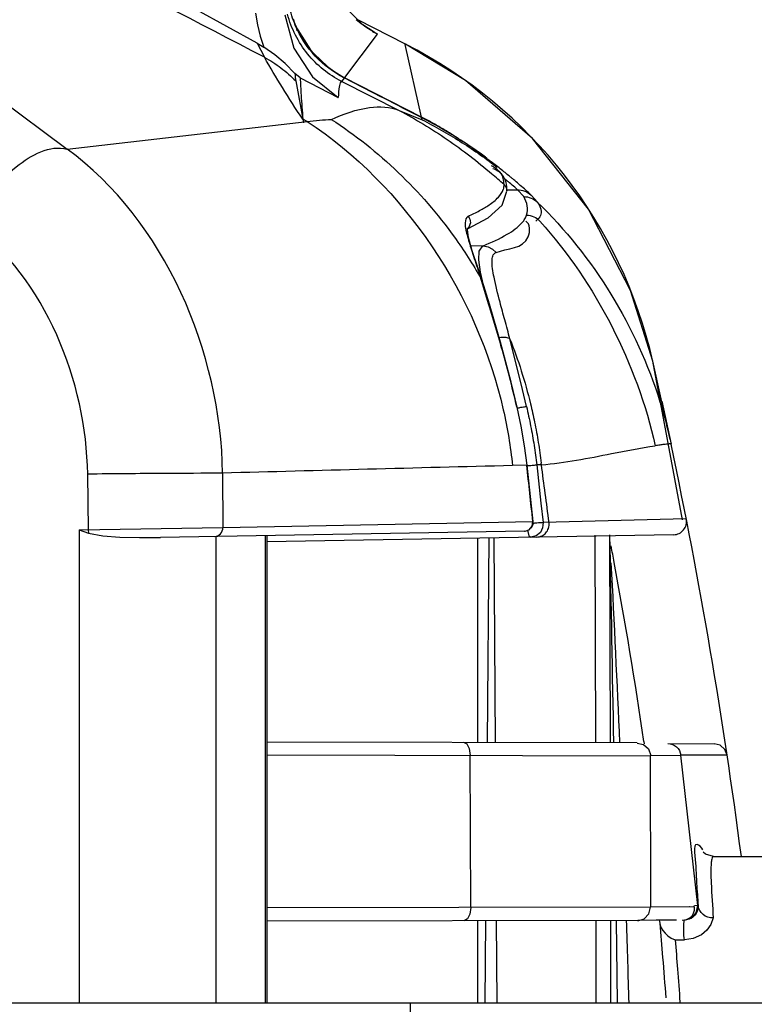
# Paper-space layout 'Sheet' of a CAD drawing. Header units: inches. Extents: x 0.2 to 10.8, y 0.2 to 8.3.
# Tile 458 of 545: x 9.86 to 9.96, y 4.572 to 4.707. Entities that reach past the tile are written whole.
import ezdxf

# ---------------------------------------------------------------- set-up
doc = ezdxf.new("R2010")
doc.units = ezdxf.units.IN
doc.header["$MEASUREMENT"] = 0
doc.layers.get('0').update_dxf_attribs({"lineweight": 5})

psp = doc.layouts.new('Sheet')

# ---------------------------------------------------------------- linework, layer by layer
at = {"color": 0, "linetype": 'ByBlock', "lineweight": -3}
for p, q in [((9.89250749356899, 4.703315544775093), (9.884185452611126, 4.707902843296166)), ((9.912743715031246, 4.703201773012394), (9.906238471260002, 4.706502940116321)), ((9.908497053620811, 4.704813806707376), (9.906918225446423, 4.705820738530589)), ((9.89803415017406, 4.705129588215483), (9.899782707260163, 4.702413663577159)), ((9.904451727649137, 4.698630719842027), (9.908943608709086, 4.704577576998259)), ((9.90821063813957, 4.704972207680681), (9.90844290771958, 4.704848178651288)), ((9.90844290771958, 4.704848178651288), (9.90864491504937, 4.704739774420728)), ((9.90894366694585, 4.704577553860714), (9.908514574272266, 4.704804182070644)), ((9.90864491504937, 4.704739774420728), (9.908822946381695, 4.704643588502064)), ((9.908823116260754, 4.704643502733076), (9.908943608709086, 4.704577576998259)), ((9.89250749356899, 4.703315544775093), (9.893404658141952, 4.702776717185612)), ((9.892507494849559, 4.703315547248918), (9.893485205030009, 4.701401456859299)), ((9.9149381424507, 4.693235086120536), (9.912739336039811, 4.703167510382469)), ((9.899782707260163, 4.702413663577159), (9.900262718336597, 4.70189226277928)), ((9.900262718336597, 4.70189226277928), (9.902095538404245, 4.700121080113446)), ((9.902095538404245, 4.700121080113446), (9.90298686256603, 4.699521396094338)), ((9.898378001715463, 4.698612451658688), (9.897657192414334, 4.699185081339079)), ((9.90298686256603, 4.699521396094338), (9.904433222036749, 4.698606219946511)), ((9.854706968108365, 4.697624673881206), (9.866509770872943, 4.688830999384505)), ((9.897761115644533, 4.698184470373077), (9.898809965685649, 4.692457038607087)), ((9.898378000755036, 4.698612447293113), (9.903571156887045, 4.695899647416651)), ((9.904044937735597, 4.698092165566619), (9.904404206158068, 4.698567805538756)), ((9.904044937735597, 4.698092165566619), (9.911911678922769, 4.694136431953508)), ((9.904374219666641, 4.698587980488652), (9.904433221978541, 4.698606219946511)), ((9.9149381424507, 4.693235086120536), (9.904433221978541, 4.698606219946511)), ((9.911911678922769, 4.694136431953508), (9.915018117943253, 4.692872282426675)), ((9.866509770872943, 4.688830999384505), (9.89933329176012, 4.692632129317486)), ((9.89933329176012, 4.692632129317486), (9.898725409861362, 4.692937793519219)), ((9.915018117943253, 4.692872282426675), (9.914954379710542, 4.69316142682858)), ((9.937776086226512, 4.680657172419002), (9.93013858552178, 4.690315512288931)), ((9.924383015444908, 4.687144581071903), (9.92403108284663, 4.687443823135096)), ((9.925080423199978, 4.686532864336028), (9.925264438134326, 4.68635725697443)), ((9.9266266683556, 4.683290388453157), (9.928060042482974, 4.683290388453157)), ((9.928935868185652, 4.682367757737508), (9.928061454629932, 4.683290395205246)), ((9.9299166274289, 4.682565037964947), (9.930783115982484, 4.681626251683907)), ((9.943530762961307, 4.669539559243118), (9.937776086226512, 4.680657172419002)), ((9.92168966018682, 4.675685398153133), (9.923380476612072, 4.675639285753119)), ((9.922998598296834, 4.672052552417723), (9.922769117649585, 4.673705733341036)), ((9.923367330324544, 4.670448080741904), (9.922998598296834, 4.672052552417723)), ((9.923147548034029, 4.670916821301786), (9.923069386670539, 4.671170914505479)), ((9.923069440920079, 4.671170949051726), (9.923219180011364, 4.670924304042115)), ((9.923709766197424, 4.669087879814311), (9.923147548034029, 4.670916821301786)), ((9.946554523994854, 4.659880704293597), (9.943530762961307, 4.669539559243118)), ((9.92855934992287, 4.656775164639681), (9.927030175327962, 4.662916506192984)), ((9.950625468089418, 4.638224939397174), (9.946554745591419, 4.659879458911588)), ((9.948916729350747, 4.649162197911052), (9.946559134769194, 4.659860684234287)), ((9.929295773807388, 4.653683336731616), (9.92855934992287, 4.656775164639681)), ((9.947781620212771, 4.654415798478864), (9.94905375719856, 4.648528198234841)), ((9.92797857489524, 4.653625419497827), (9.928032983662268, 4.653607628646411)), ((9.929341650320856, 4.645670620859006), (9.927384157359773, 4.645620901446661)), ((9.930213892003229, 4.637992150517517), (9.929395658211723, 4.645661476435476)), ((9.930689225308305, 4.645704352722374), (9.93127570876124, 4.640470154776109)), ((9.931326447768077, 4.645720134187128), (9.930690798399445, 4.645704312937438)), ((9.869325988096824, 4.644450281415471), (9.869385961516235, 4.636839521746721)), ((9.887760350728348, 4.644594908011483), (9.887803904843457, 4.637139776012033)), ((9.93127570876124, 4.640470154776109), (9.93156087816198, 4.637839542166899)), ((9.951136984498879, 4.638322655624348), (9.931560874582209, 4.637839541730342)), ((9.868178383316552, 4.636818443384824), (9.868178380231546, 4.572211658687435)), ((9.868178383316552, 4.636818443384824), (9.887806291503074, 4.637139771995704)), ((9.868178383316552, 4.636818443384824), (9.869446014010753, 4.636376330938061)), ((9.869386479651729, 4.636839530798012), (9.869441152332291, 4.636395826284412)), ((9.887806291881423, 4.637139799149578), (9.93015733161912, 4.638000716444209)), ((9.929423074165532, 4.636774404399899), (9.929639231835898, 4.636033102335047)), ((9.930213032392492, 4.637992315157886), (9.930157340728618, 4.638000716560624)), ((9.931560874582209, 4.637839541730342), (9.931499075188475, 4.637106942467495)), ((9.929042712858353, 4.636669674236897), (9.879280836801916, 4.635801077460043)), ((9.886855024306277, 4.63593328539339), (9.886855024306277, 4.572211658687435)), ((9.893608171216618, 4.572211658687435), (9.893608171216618, 4.636051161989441)), ((9.893812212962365, 4.636054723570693), (9.893812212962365, 4.572211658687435)), ((9.949402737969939, 4.636174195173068), (9.89382706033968, 4.635204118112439)), ((9.92261664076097, 4.635706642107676), (9.92261664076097, 4.607824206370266)), ((9.924160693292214, 4.635733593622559), (9.923916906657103, 4.607798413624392)), ((9.92506658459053, 4.607788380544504), (9.924888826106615, 4.635746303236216)), ((9.929042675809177, 4.63666967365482), (9.929105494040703, 4.636672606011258)), ((9.929639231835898, 4.636033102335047), (9.929906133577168, 4.635833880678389)), ((9.930628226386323, 4.636019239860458), (9.929906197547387, 4.635833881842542)), ((9.938757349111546, 4.607788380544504), (9.938688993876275, 4.636116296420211)), ((9.940757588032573, 4.60778802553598), (9.940689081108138, 4.636161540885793)), ((9.893812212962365, 4.607877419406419), (9.944431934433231, 4.607779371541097)), ((9.945353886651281, 4.607922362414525), (9.945401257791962, 4.607616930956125)), ((9.945355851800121, 4.607922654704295), (9.945401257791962, 4.607616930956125)), ((9.948599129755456, 4.607634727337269), (9.954934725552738, 4.607600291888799)), ((9.893812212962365, 4.60607911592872), (9.946228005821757, 4.605986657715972)), ((9.921683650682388, 4.585229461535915), (9.92160761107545, 4.606027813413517)), ((9.946302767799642, 4.585278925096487), (9.946228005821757, 4.605986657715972)), ((9.946292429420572, 4.605988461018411), (9.950318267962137, 4.606052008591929)), ((9.951244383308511, 4.606062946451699), (9.950382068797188, 4.606057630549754)), ((9.952691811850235, 4.585507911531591), (9.950382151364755, 4.60605764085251)), ((9.956720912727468, 4.606068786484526), (9.951244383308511, 4.606062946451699)), ((9.954850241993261, 4.592211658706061), (9.985416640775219, 4.592211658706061)), ((9.946302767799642, 4.585278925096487), (9.893812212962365, 4.585179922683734)), ((9.951554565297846, 4.585357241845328), (9.946260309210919, 4.58527781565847)), ((9.952250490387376, 4.585272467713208), (9.95151391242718, 4.585357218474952)), ((9.951829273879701, 4.583787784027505), (9.952502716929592, 4.584504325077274)), ((9.95225049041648, 4.585272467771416), (9.952226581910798, 4.585491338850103)), ((9.952241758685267, 4.584858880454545), (9.952250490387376, 4.585272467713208)), ((9.952695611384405, 4.585508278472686), (9.95224246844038, 4.585491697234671)), ((9.952502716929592, 4.584504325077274), (9.952695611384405, 4.585508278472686)), ((9.952751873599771, 4.585509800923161), (9.952754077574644, 4.585360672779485)), ((9.944506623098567, 4.583473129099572), (9.893812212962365, 4.583381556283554)), ((9.92261664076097, 4.583432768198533), (9.92261664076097, 4.572211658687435)), ((9.923704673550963, 4.583478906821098), (9.923606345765, 4.572211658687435)), ((9.925275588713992, 4.572211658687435), (9.92520454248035, 4.583465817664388)), ((9.938817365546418, 4.572211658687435), (9.938802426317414, 4.583465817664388)), ((9.940817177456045, 4.572211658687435), (9.94080265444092, 4.583465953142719)), ((9.941723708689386, 4.57221163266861), (9.941587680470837, 4.583472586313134)), ((9.949796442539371, 4.583517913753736), (9.944506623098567, 4.583473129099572)), ((9.94979643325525, 4.583523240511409), (9.947004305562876, 4.583518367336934)), ((9.947450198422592, 4.583522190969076), (9.94747473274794, 4.583331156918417)), ((9.94747473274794, 4.583331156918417), (9.947499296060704, 4.58310516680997)), ((9.950577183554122, 4.583527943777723), (9.95114952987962, 4.583593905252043)), ((9.950835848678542, 4.583335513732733), (9.950859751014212, 4.583453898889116)), ((9.950864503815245, 4.58346969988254), (9.95089002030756, 4.583520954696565)), ((9.950903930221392, 4.583531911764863), (9.951829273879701, 4.583787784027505)), ((9.952006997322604, 4.583897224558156), (9.95153644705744, 4.583649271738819)), ((9.947926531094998, 4.582110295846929), (9.948231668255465, 4.581740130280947)), ((9.9539281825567, 4.582143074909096), (9.953232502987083, 4.58152744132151)), ((9.949618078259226, 4.58080696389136), (9.950907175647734, 4.580809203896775)), ((9.197416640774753, 4.572211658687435), (10.02941664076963, 4.572211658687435)), ((9.913416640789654, 4.572211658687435), (9.913416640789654, 4.564211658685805))]:
    psp.add_line(p, q, dxfattribs=at)
for points in [[(9.906918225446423, 4.705820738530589), (9.903774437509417, 4.708975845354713), (9.90170366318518, 4.713068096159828), (9.901123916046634, 4.715764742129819)], [(9.892277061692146, 4.70743669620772), (9.892522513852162, 4.705852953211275), (9.892899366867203, 4.704296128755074), (9.893404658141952, 4.702776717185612)], [(9.896251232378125, 4.707199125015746), (9.89750332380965, 4.702634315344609), (9.90004593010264, 4.698747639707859), (9.903571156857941, 4.695899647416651)], [(9.89765718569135, 4.699185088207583), (9.896336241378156, 4.700531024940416), (9.894905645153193, 4.701730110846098), (9.893405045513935, 4.702776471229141)], [(9.93013858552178, 4.690315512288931), (9.920949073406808, 4.698234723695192), (9.912743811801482, 4.703201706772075)], [(9.921243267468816, 4.677966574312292), (9.92405421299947, 4.679457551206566), (9.925969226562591, 4.681199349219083), (9.926623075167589, 4.68312738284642)], [(9.923219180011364, 4.670924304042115), (9.922675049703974, 4.672554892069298), (9.921891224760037, 4.674962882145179), (9.921387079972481, 4.6767700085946), (9.921214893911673, 4.677879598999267), (9.921217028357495, 4.678016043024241)], [(9.922769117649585, 4.673705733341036), (9.922834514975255, 4.674924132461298), (9.923344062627, 4.675626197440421)], [(9.923380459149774, 4.67563927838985), (9.924049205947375, 4.675523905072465), (9.924662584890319, 4.675197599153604), (9.925132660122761, 4.674711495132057)], [(9.928033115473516, 4.653607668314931), (9.927205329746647, 4.657034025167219), (9.92575608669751, 4.662490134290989), (9.924233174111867, 4.66766095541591), (9.923223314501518, 4.670911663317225)], [(9.929395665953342, 4.645661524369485), (9.929045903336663, 4.648330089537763), (9.928591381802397, 4.650980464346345), (9.928032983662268, 4.653607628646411)], [(9.929105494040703, 4.636672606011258), (9.929641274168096, 4.636860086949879), (9.93005523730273, 4.637355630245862), (9.930156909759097, 4.638000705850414)], [(9.929109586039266, 4.63667281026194), (9.929632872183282, 4.636842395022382), (9.930006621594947, 4.637197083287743), (9.930194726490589, 4.637633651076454), (9.930213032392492, 4.637992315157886)], [(9.931499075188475, 4.637106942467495), (9.931189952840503, 4.636492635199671), (9.930628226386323, 4.636019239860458)], [(9.869446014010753, 4.636376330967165), (9.871384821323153, 4.636021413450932), (9.873736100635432, 4.635851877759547), (9.876417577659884, 4.635784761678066), (9.879280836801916, 4.635801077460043)], [(9.920689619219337, 4.607827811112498), (9.921139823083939, 4.60759733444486), (9.921478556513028, 4.606951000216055), (9.921607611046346, 4.606027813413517)], [(9.944434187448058, 4.607714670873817), (9.945298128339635, 4.607527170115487), (9.945990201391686, 4.606918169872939), (9.946292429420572, 4.605988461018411)], [(9.956720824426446, 4.606068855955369), (9.956401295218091, 4.606850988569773), (9.95576071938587, 4.607400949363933), (9.954934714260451, 4.607600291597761)], [(9.954852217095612, 4.592213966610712), (9.953773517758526, 4.592534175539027), (9.953462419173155, 4.592803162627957)], [(9.921683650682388, 4.585229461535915), (9.921567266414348, 4.584349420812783), (9.921237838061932, 4.583684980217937), (9.92076592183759, 4.583429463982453)], [(9.944491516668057, 4.583433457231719), (9.945394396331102, 4.583693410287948), (9.94603652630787, 4.584361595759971), (9.946260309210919, 4.58527781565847)], [(9.95114952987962, 4.583593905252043), (9.951604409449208, 4.583818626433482), (9.951921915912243, 4.584121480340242), (9.952131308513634, 4.58447292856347), (9.952241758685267, 4.584858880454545)], [(9.952754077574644, 4.585360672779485), (9.952727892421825, 4.585084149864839), (9.952626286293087, 4.584718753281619), (9.952485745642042, 4.584434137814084), (9.952298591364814, 4.584174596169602), (9.952006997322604, 4.583897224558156)], [(9.947499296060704, 4.58310516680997), (9.947561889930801, 4.582815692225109), (9.94770292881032, 4.582475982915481), (9.947926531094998, 4.582110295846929)], [(9.954824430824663, 4.583811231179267), (9.954489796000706, 4.582915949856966), (9.9539281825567, 4.582143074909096)], [(9.948231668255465, 4.581740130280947), (9.94861824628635, 4.581383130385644), (9.94908276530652, 4.581062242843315), (9.949618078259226, 4.58080696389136)], [(9.953232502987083, 4.58152744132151), (9.95208216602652, 4.580998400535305), (9.95090717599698, 4.580808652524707)]]:
    psp.add_lwpolyline(points, dxfattribs=at)
for centre, radius, start, end in [((6.508530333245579, -1.810384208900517), 7.339023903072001, 62.53369515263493, 63.01472880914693), ((9.910882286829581, 4.711395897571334), 0.0142947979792, 203.1638654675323, 205.9994745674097), ((9.91535393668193, 4.717263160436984), 0.0142132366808, 241.2341770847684, 243.1911427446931), ((9.88341492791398, 4.645462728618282), 0.06476184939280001, 12.83933630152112, 63.06123468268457), ((9.874421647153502, 4.621159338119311), 0.08280077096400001, 52.79689980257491, 53.32453475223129), ((9.905250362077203, 4.664567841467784), 0.02959337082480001, 47.95025523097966, 49.72039819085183), ((9.87896725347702, 4.632467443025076), 0.06992135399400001, 47.47652680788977, 49.32484996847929), ((9.244664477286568, 4.499411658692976), 0.7200000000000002, 7.405403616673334, 11.9528280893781), ((9.865291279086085, 4.63827683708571), 0.06645396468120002, 6.430976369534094, 6.64033685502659), ((9.949371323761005, 4.637973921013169), 0.0018, 270.9999981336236, 11.1238119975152), ((3.588797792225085, 4.501235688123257), 6.353321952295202, 0.9608034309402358, 1.216477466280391), ((9.223624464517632, 4.500500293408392), 0.7296827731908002, 10.41381489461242, 10.59279803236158), ((7.437371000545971, 4.500960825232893), 2.506956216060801, 2.441153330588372, 3.003591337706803), ((9.22567889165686, 4.500866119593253), 0.7275960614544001, 8.46106620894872, 10.41472455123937), ((7.416485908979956, 4.500134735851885), 2.527857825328, 1.63390022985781, 1.889521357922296)]:
    psp.add_arc(centre, radius, start, end, dxfattribs=at)
for points, knots in [([(9.897705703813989, 4.705760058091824), (9.897523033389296, 4.706188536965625), (9.897199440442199, 4.707063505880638), (9.896961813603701, 4.70796559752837), (9.896865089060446, 4.708420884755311)], [0, 0, 0, 0, 0.5001848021, 1, 1, 1, 1]), ([(9.904044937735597, 4.698092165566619), (9.902262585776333, 4.698998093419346), (9.899019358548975, 4.701607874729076), (9.897159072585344, 4.705332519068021), (9.896641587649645, 4.707291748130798)], [0, 0, 0, 0, 0.4966407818, 1, 1, 1, 1]), ([(9.897401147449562, 4.706640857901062), (9.897452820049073, 4.706494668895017), (9.89756088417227, 4.706203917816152), (9.897678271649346, 4.705916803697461), (9.897739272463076, 4.705774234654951)], [0, 0, 0, 0, 0.4999701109, 1, 1, 1, 1]), ([(9.904404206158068, 4.698567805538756), (9.902928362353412, 4.699322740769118), (9.900209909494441, 4.701369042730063), (9.898360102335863, 4.704225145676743), (9.897705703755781, 4.70576005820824)], [0, 0, 0, 0, 0.498366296, 1, 1, 1, 1]), ([(9.907969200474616, 4.705118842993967), (9.907625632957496, 4.705327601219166), (9.906957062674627, 4.705773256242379), (9.906327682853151, 4.70627267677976), (9.906024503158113, 4.706534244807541)], [0, 0, 0, 0, 0.5009961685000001, 1, 1, 1, 1]), ([(9.897822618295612, 4.705137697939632), (9.897870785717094, 4.705146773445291), (9.897934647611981, 4.705156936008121), (9.89802287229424, 4.705149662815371), (9.898034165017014, 4.705129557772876)], [0, 0, 0, 0, 0.6800605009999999, 1, 1, 1, 1]), ([(9.908514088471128, 4.704803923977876), (9.9084220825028, 4.704854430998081), (9.90823928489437, 4.704957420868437), (9.908058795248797, 4.70506440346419), (9.907969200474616, 4.705118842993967)], [0, 0, 0, 0, 0.500285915, 1, 1, 1, 1]), ([(9.898723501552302, 4.692938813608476), (9.897770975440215, 4.694363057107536), (9.895967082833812, 4.697149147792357), (9.894270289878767, 4.700002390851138), (9.89348444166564, 4.701401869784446)], [0, 0, 0, 0, 0.5163311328, 1, 1, 1, 1]), ([(9.893485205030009, 4.701401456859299), (9.894272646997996, 4.700970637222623), (9.89578129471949, 4.699996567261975), (9.89713508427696, 4.698816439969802), (9.89776142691, 4.69818241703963)], [0, 0, 0, 0, 0.5017782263, 1, 1, 1, 1]), ([(9.897657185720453, 4.699185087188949), (9.897659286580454, 4.699032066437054), (9.897680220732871, 4.698696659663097), (9.897728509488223, 4.698364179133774), (9.89776104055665, 4.6981845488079)], [0, 0, 0, 0, 0.4560217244, 1, 1, 1, 1]), ([(9.898378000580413, 4.698612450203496), (9.898406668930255, 4.697813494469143), (9.898510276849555, 4.695921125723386), (9.898642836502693, 4.694030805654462), (9.898724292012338, 4.692938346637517)], [0, 0, 0, 0, 0.4218924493, 1, 1, 1, 1]), ([(9.90404499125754, 4.698092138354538), (9.90383468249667, 4.69807862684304), (9.903642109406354, 4.697044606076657), (9.903595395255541, 4.696448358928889), (9.903571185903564, 4.695899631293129)], [0, 0, 0, 0, 0.2772911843, 1, 1, 1, 1]), ([(9.914954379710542, 4.69316142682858), (9.913261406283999, 4.694031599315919), (9.909800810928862, 4.69580702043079), (9.906338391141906, 4.697578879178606), (9.904570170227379, 4.69848295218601)], [0, 0, 0, 0, 0.4894038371, 1, 1, 1, 1]), ([(9.90262726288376, 4.692916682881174), (9.90429769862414, 4.693645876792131), (9.907300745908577, 4.694779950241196), (9.910651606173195, 4.694647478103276), (9.911911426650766, 4.694136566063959)], [0, 0, 0, 0, 0.5727781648, 1, 1, 1, 1]), ([(9.911911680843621, 4.694136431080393), (9.914166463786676, 4.692936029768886), (9.918544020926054, 4.690280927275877), (9.922603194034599, 4.687161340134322), (9.924539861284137, 4.685496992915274)], [0, 0, 0, 0, 0.5000819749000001, 1, 1, 1, 1]), ([(9.91481724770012, 4.693257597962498), (9.914838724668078, 4.693258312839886), (9.914880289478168, 4.693255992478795), (9.914920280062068, 4.693243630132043), (9.9149381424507, 4.693235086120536)], [0, 0, 0, 0, 0.5204441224, 1, 1, 1, 1]), ([(9.899333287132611, 4.692632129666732), (9.899886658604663, 4.692696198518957), (9.900983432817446, 4.692807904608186), (9.902083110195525, 4.692886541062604), (9.902627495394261, 4.69291654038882)], [0, 0, 0, 0, 0.5053783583, 1, 1, 1, 1]), ([(9.917857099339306, 4.691614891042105), (9.917379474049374, 4.69189968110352), (9.916415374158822, 4.692456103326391), (9.915433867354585, 4.69298136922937), (9.9149381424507, 4.693235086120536)], [0, 0, 0, 0, 0.4996431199, 1, 1, 1, 1]), ([(9.924023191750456, 4.68744964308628), (9.92310304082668, 4.688224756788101), (9.920130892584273, 4.69023045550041), (9.917064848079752, 4.692076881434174), (9.914954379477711, 4.693161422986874)], [0, 0, 0, 0, 0.3364464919, 1, 1, 1, 1]), ([(9.915018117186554, 4.692872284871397), (9.916786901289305, 4.691973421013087), (9.920242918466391, 4.690010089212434), (9.92350462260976, 4.687738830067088), (9.925079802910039, 4.686532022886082)], [0, 0, 0, 0, 0.4999675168, 1, 1, 1, 1]), ([(9.919060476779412, 4.690878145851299), (9.91886185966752, 4.691002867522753), (9.918462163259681, 4.691250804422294), (9.918059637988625, 4.69149412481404), (9.917857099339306, 4.691614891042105)], [0, 0, 0, 0, 0.4986390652, 1, 1, 1, 1]), ([(9.923877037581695, 4.687568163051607), (9.923120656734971, 4.688131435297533), (9.921537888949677, 4.689268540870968), (9.91991191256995, 4.69034348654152), (9.919060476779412, 4.690878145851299)], [0, 0, 0, 0, 0.4840094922, 1, 1, 1, 1]), ([(9.853378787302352, 4.678708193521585), (9.85483595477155, 4.681672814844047), (9.85822825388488, 4.686144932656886), (9.86415493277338, 4.689502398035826), (9.866506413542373, 4.688833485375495)], [0, 0, 0, 0, 0.5746856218, 1, 1, 1, 1]), ([(9.92713312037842, 4.685015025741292), (9.926724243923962, 4.685352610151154), (9.925849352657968, 4.686060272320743), (9.924960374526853, 4.686750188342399), (9.9244864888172, 4.68710992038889)], [0, 0, 0, 0, 0.471236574, 1, 1, 1, 1]), ([(9.924888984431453, 4.686362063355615), (9.92483072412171, 4.686400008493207), (9.924708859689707, 4.686476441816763), (9.92458474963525, 4.686549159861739), (9.924520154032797, 4.686585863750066)], [0, 0, 0, 0, 0.4834258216, 1, 1, 1, 1]), ([(9.925989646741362, 4.685326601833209), (9.92583955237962, 4.685504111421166), (9.925446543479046, 4.685846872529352), (9.924981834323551, 4.68607779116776), (9.924719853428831, 4.686181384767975)], [0, 0, 0, 0, 0.4521000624, 1, 1, 1, 1]), ([(9.925693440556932, 4.685689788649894), (9.925590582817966, 4.685808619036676), (9.925335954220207, 4.686051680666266), (9.925050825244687, 4.686256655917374), (9.924888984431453, 4.686362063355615)], [0, 0, 0, 0, 0.4486491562, 1, 1, 1, 1]), ([(9.926228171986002, 4.684001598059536), (9.92620539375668, 4.684284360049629), (9.926192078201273, 4.684890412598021), (9.925900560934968, 4.685450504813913), (9.925693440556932, 4.685689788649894)], [0, 0, 0, 0, 0.472677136, 1, 1, 1, 1]), ([(9.926626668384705, 4.683143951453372), (9.926615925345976, 4.683525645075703), (9.926573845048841, 4.68429869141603), (9.92623994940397, 4.685030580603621), (9.925989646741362, 4.685326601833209)], [0, 0, 0, 0, 0.4962217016, 1, 1, 1, 1]), ([(9.926134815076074, 4.683358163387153), (9.926169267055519, 4.68346240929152), (9.926220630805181, 4.683674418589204), (9.926231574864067, 4.683892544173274), (9.926226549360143, 4.683999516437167)], [0, 0, 0, 0, 0.5062272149, 1, 1, 1, 1]), ([(9.92622641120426, 4.683999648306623), (9.926335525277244, 4.683901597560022), (9.926539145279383, 4.683642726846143), (9.926614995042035, 4.683317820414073), (9.926619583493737, 4.683143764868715)], [0, 0, 0, 0, 0.4572653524, 1, 1, 1, 1]), ([(9.92697593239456, 4.684251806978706), (9.926874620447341, 4.684337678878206), (9.926660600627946, 4.684517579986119), (9.926445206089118, 4.684695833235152), (9.926331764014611, 4.684788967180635)], [0, 0, 0, 0, 0.4750219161, 1, 1, 1, 1]), ([(9.928061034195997, 4.683290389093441), (9.927940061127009, 4.683409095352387), (9.927580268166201, 4.683732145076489), (9.927215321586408, 4.684048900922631), (9.92697593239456, 4.684251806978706)], [0, 0, 0, 0, 0.3506868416, 1, 1, 1, 1]), ([(9.92769389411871, 4.684547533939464), (9.927602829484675, 4.684624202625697), (9.927416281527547, 4.684780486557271), (9.927228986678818, 4.684935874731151), (9.92713312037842, 4.685015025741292)], [0, 0, 0, 0, 0.4891566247, 1, 1, 1, 1]), ([(9.92991644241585, 4.682564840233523), (9.929689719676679, 4.682804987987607), (9.928946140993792, 4.683465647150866), (9.928200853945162, 4.684120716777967), (9.92769389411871, 4.684547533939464)], [0, 0, 0, 0, 0.3326015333, 1, 1, 1, 1]), ([(9.924175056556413, 4.681223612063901), (9.924632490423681, 4.681533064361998), (9.925405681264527, 4.682127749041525), (9.92599465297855, 4.682944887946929), (9.926129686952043, 4.683342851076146)], [0, 0, 0, 0, 0.5678777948, 1, 1, 1, 1]), ([(9.928060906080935, 4.683290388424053), (9.928398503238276, 4.683292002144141), (9.929077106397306, 4.683154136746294), (9.929669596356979, 4.682795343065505), (9.92991644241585, 4.682564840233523)], [0, 0, 0, 0, 0.4999012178, 1, 1, 1, 1]), ([(9.921334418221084, 4.679678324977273), (9.921860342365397, 4.679920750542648), (9.922829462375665, 4.680395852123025), (9.923761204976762, 4.680943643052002), (9.924175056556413, 4.681223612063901)], [0, 0, 0, 0, 0.5368257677, 1, 1, 1, 1]), ([(9.929311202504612, 4.679826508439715), (9.929436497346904, 4.680232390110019), (9.929507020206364, 4.681144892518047), (9.9291569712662, 4.681979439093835), (9.92892361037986, 4.682367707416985)], [0, 0, 0, 0, 0.48392546, 1, 1, 1, 1]), ([(9.928928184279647, 4.682368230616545), (9.929265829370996, 4.682368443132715), (9.929945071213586, 4.682224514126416), (9.9305344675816, 4.681856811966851), (9.930777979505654, 4.681620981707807)], [0, 0, 0, 0, 0.4990064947, 1, 1, 1, 1]), ([(9.930777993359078, 4.681620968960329), (9.931012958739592, 4.681216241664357), (9.931648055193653, 4.680321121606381), (9.930981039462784, 4.679309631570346), (9.930572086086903, 4.679015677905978)], [0, 0, 0, 0, 0.4816543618, 1, 1, 1, 1]), ([(9.928718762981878, 4.678818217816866), (9.928854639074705, 4.678975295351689), (9.929090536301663, 4.679290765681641), (9.929256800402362, 4.679650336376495), (9.929310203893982, 4.679826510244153)], [0, 0, 0, 0, 0.5301203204, 1, 1, 1, 1]), ([(9.929309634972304, 4.679826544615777), (9.929648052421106, 4.679826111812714), (9.930330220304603, 4.679666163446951), (9.930908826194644, 4.679269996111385), (9.931139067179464, 4.679017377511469)], [0, 0, 0, 0, 0.4975139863, 1, 1, 1, 1]), ([(9.921334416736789, 4.679678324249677), (9.921033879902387, 4.679537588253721), (9.920785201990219, 4.678367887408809), (9.921080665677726, 4.677509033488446), (9.921240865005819, 4.676896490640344)], [0, 0, 0, 0, 0.3438925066, 1, 1, 1, 1]), ([(9.921334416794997, 4.679678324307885), (9.921535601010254, 4.679445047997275), (9.921773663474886, 4.678758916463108), (9.921402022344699, 4.6781083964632), (9.921124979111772, 4.677911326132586)], [0, 0, 0, 0, 0.4753578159, 1, 1, 1, 1]), ([(9.923379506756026, 4.675639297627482), (9.92450560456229, 4.676100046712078), (9.926394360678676, 4.676963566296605), (9.928152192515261, 4.678163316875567), (9.92871869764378, 4.678818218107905)], [0, 0, 0, 0, 0.5842172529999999, 1, 1, 1, 1]), ([(9.925132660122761, 4.674711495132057), (9.926636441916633, 4.675339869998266), (9.929826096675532, 4.675122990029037), (9.929839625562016, 4.678672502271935), (9.929189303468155, 4.678988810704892)], [0, 0, 0, 0, 0.6926561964, 1, 1, 1, 1]), ([(9.919445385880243, 4.67682796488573), (9.920097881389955, 4.67591895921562), (9.921356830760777, 4.674064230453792), (9.922516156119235, 4.672145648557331), (9.923070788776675, 4.671170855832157)], [0, 0, 0, 0, 0.4994226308, 1, 1, 1, 1]), ([(9.921240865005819, 4.676896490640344), (9.921421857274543, 4.676204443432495), (9.921898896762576, 4.674673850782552), (9.922407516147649, 4.67315490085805), (9.922686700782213, 4.672313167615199)], [0, 0, 0, 0, 0.446477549, 1, 1, 1, 1]), ([(9.92459568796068, 4.673721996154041), (9.924610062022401, 4.673952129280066), (9.92464705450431, 4.67436206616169), (9.924972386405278, 4.674672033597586), (9.925132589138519, 4.674711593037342)], [0, 0, 0, 0, 0.5828708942, 1, 1, 1, 1]), ([(9.925683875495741, 4.667930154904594), (9.925383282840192, 4.669066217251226), (9.924910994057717, 4.670964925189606), (9.924546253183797, 4.672930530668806), (9.92459568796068, 4.673721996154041)], [0, 0, 0, 0, 0.5970825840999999, 1, 1, 1, 1]), ([(9.922686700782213, 4.672313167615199), (9.922752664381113, 4.672114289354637), (9.922886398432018, 4.671710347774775), (9.92301927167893, 4.671306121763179), (9.92308639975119, 4.67110084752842)], [0, 0, 0, 0, 0.4924333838, 1, 1, 1, 1]), ([(9.927978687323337, 4.653625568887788), (9.927344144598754, 4.65638636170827), (9.925983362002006, 4.661560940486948), (9.92444686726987, 4.666683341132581), (9.923709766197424, 4.669087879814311)], [0, 0, 0, 0, 0.5297130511, 1, 1, 1, 1]), ([(9.9270300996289, 4.662916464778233), (9.926801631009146, 4.66378688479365), (9.92635071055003, 4.66545754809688), (9.925896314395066, 4.667127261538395), (9.925683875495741, 4.667930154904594)], [0, 0, 0, 0, 0.5200476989, 1, 1, 1, 1]), ([(9.925580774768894, 4.663095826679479), (9.925866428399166, 4.663163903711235), (9.926366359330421, 4.663220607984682), (9.926883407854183, 4.663061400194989), (9.927030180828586, 4.662916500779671)], [0, 0, 0, 0, 0.5874231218, 1, 1, 1, 1]), ([(9.927030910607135, 4.662911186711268), (9.92760101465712, 4.661473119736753), (9.92864249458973, 4.658553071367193), (9.929479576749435, 4.655568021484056), (9.929846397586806, 4.65406156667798)], [0, 0, 0, 0, 0.4994315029, 1, 1, 1, 1]), ([(9.947538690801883, 4.654334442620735), (9.947803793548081, 4.653482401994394), (9.948298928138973, 4.651767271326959), (9.948722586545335, 4.650033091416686), (9.948916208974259, 4.649162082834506)], [0, 0, 0, 0, 0.5000168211, 1, 1, 1, 1]), ([(9.92613067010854, 4.653252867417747), (9.926412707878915, 4.65199533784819), (9.926904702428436, 4.649461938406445), (9.927249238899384, 4.646904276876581), (9.927384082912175, 4.645620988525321)], [0, 0, 0, 0, 0.4996928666, 1, 1, 1, 1]), ([(9.928061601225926, 4.653479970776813), (9.92821021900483, 4.653514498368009), (9.928487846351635, 4.653575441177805), (9.928767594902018, 4.653626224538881), (9.928897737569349, 4.653645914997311)], [0, 0, 0, 0, 0.5368615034, 1, 1, 1, 1]), ([(9.928897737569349, 4.653645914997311), (9.928979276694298, 4.653658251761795), (9.929111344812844, 4.653675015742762), (9.929244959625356, 4.653686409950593), (9.929295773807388, 4.653683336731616)], [0, 0, 0, 0, 0.6183139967, 1, 1, 1, 1]), ([(9.929295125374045, 4.653683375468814), (9.929399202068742, 4.653243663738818), (9.929598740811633, 4.652361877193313), (9.929780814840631, 4.651476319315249), (9.929867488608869, 4.651032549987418)], [0, 0, 0, 0, 0.4998377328, 1, 1, 1, 1]), ([(9.929846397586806, 4.65406156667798), (9.929947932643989, 4.653644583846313), (9.93014307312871, 4.652808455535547), (9.93032216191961, 4.651968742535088), (9.930407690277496, 4.65154797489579)], [0, 0, 0, 0, 0.4998802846, 1, 1, 1, 1]), ([(9.930407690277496, 4.65154797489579), (9.930595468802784, 4.650624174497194), (9.930932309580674, 4.648767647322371), (9.931190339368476, 4.646898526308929), (9.931299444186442, 4.645961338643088)], [0, 0, 0, 0, 0.4997812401, 1, 1, 1, 1]), ([(9.929867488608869, 4.651032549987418), (9.929953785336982, 4.650590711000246), (9.930117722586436, 4.649705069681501), (9.930264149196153, 4.64881636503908), (9.930332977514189, 4.648371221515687)], [0, 0, 0, 0, 0.4998635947, 1, 1, 1, 1]), ([(9.930332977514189, 4.648371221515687), (9.930401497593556, 4.647928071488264), (9.930529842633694, 4.647040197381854), (9.930640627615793, 4.646149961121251), (9.930691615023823, 4.645704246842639)], [0, 0, 0, 0, 0.4998856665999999, 1, 1, 1, 1]), ([(9.93132644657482, 4.645720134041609), (9.934553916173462, 4.646023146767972), (9.939737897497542, 4.646993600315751), (9.944895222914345, 4.648055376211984), (9.946898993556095, 4.648321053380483)], [0, 0, 0, 0, 0.6159379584, 1, 1, 1, 1]), ([(9.948082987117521, 4.648501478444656), (9.947902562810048, 4.648477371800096), (9.947507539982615, 4.648419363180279), (9.947113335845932, 4.648356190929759), (9.94689899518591, 4.64832104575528)], [0, 0, 0, 0, 0.4559461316, 1, 1, 1, 1]), ([(9.949053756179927, 4.648528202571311), (9.94903534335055, 4.648615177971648), (9.948553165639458, 4.64852253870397), (9.948317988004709, 4.648532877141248), (9.948082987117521, 4.648501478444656)], [0, 0, 0, 0, 0.2727151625, 1, 1, 1, 1]), ([(9.930158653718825, 4.63800068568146), (9.930025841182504, 4.639279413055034), (9.929756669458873, 4.641836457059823), (9.929480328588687, 4.644392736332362), (9.929340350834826, 4.645670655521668)], [0, 0, 0, 0, 0.5000084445, 1, 1, 1, 1]), ([(9.929402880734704, 4.645599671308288), (9.929560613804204, 4.645617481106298), (9.929855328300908, 4.645648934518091), (9.930150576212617, 4.645675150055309), (9.930287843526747, 4.645685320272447)], [0, 0, 0, 0, 0.5355824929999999, 1, 1, 1, 1]), ([(9.930287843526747, 4.645685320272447), (9.930370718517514, 4.645691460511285), (9.930504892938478, 4.645699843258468), (9.930639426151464, 4.645705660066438), (9.930690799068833, 4.645704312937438)], [0, 0, 0, 0, 0.6178932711, 1, 1, 1, 1]), ([(9.932379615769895, 4.63785853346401), (9.932210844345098, 4.639174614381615), (9.931867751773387, 4.641796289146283), (9.931510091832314, 4.644416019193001), (9.931328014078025, 4.645720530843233)], [0, 0, 0, 0, 0.5018345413, 1, 1, 1, 1]), ([(9.887760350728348, 4.644594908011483), (9.885105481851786, 4.64455999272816), (9.878960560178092, 4.644538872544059), (9.872815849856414, 4.644492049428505), (9.86932638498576, 4.644446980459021)], [0, 0, 0, 0, 0.4320848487, 1, 1, 1, 1]), ([(9.886684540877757, 4.635930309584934), (9.886976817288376, 4.635935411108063), (9.887587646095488, 4.636213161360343), (9.887809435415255, 4.636837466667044), (9.887806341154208, 4.637139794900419)], [0, 0, 0, 0, 0.4915724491, 1, 1, 1, 1]), ([(9.930198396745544, 4.637747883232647), (9.930367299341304, 4.637770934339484), (9.930684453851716, 4.637809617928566), (9.931003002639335, 4.637835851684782), (9.931151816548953, 4.637843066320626)], [0, 0, 0, 0, 0.5336189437, 1, 1, 1, 1]), ([(9.931151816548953, 4.637843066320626), (9.931235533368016, 4.637847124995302), (9.93137174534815, 4.637850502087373), (9.931508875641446, 4.637847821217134), (9.931560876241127, 4.637839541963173)], [0, 0, 0, 0, 0.6141621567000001, 1, 1, 1, 1]), ([(9.931941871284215, 4.636430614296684), (9.93209658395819, 4.636607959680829), (9.932356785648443, 4.63706201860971), (9.93240731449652, 4.637586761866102), (9.932378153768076, 4.637858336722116)], [0, 0, 0, 0, 0.4628396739, 1, 1, 1, 1]), ([(9.93070642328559, 4.635849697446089), (9.930955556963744, 4.63585228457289), (9.931425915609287, 4.6359712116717), (9.931799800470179, 4.636267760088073), (9.931941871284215, 4.636430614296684)], [0, 0, 0, 0, 0.5354986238, 1, 1, 1, 1]), ([(9.948601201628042, 4.607634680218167), (9.949024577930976, 4.607633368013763), (9.949900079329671, 4.607309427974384), (9.950328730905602, 4.60648009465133), (9.95038176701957, 4.606060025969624)], [0, 0, 0, 0, 0.499985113, 1, 1, 1, 1]), ([(9.9534108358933, 4.593115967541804), (9.953264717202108, 4.593454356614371), (9.95175224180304, 4.594805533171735), (9.952415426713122, 4.591891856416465), (9.952443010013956, 4.590899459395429)], [0, 0, 0, 0, 0.2707487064, 1, 1, 1, 1]), ([(9.954551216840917, 4.591422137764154), (9.954455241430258, 4.590488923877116), (9.954552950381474, 4.587939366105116), (9.954708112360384, 4.585410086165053), (9.954825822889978, 4.583813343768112)], [0, 0, 0, 0, 0.3694596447, 1, 1, 1, 1]), ([(9.954851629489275, 4.5922139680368), (9.954761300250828, 4.592213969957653), (9.95458242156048, 4.591882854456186), (9.954571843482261, 4.591622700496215), (9.954551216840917, 4.591422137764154)], [0, 0, 0, 0, 0.3093998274, 1, 1, 1, 1]), ([(9.952443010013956, 4.590899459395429), (9.952464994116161, 4.590108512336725), (9.952554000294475, 4.588311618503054), (9.952678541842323, 4.586517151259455), (9.952753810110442, 4.58551245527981)], [0, 0, 0, 0, 0.4398867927, 1, 1, 1, 1]), ([(9.954824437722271, 4.583813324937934), (9.954330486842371, 4.583807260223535), (9.953326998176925, 4.584115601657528), (9.952802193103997, 4.585049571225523), (9.952754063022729, 4.585510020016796)], [0, 0, 0, 0, 0.5162133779, 1, 1, 1, 1]), ([(9.947499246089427, 4.583105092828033), (9.947627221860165, 4.581542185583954), (9.947925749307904, 4.578145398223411), (9.948197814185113, 4.574746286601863), (9.948329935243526, 4.572909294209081)], [0, 0, 0, 0, 0.459881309, 1, 1, 1, 1]), ([(9.95090717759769, 4.58080917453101), (9.95081647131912, 4.581221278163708), (9.9507934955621, 4.58207076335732), (9.950775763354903, 4.582917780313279), (9.950835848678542, 4.583335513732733)], [0, 0, 0, 0, 0.4999618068, 1, 1, 1, 1]), ([(9.949618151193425, 4.580808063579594), (9.949725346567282, 4.579483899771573), (9.94994954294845, 4.576656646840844), (9.95016210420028, 4.573828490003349), (9.950271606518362, 4.572324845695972)], [0, 0, 0, 0, 0.4684197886, 1, 1, 1, 1])]:
    psp.add_open_spline(points, degree=3, knots=knots, dxfattribs=at)
for points in [[(9.89933320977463, 4.692632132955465), (9.91261924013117, 4.683938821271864), (9.92265601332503, 4.668745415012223), (9.92613067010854, 4.653252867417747)], [(9.902625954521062, 4.692916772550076), (9.909140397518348, 4.688703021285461), (9.914921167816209, 4.683130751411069), (9.919445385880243, 4.67682796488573)], [(9.887762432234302, 4.644594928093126), (9.887605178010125, 4.66095428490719), (9.879793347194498, 4.6792885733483), (9.86650624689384, 4.688833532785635)], [(9.930777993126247, 4.681620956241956), (9.938448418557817, 4.67419759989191), (9.94436744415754, 4.66452683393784), (9.947538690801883, 4.654334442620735)], [(9.869326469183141, 4.644450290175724), (9.869175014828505, 4.657044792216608), (9.863495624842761, 4.671201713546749), (9.853380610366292, 4.678707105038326)], [(9.931139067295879, 4.679017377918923), (9.938791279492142, 4.670430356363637), (9.94438382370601, 4.65954456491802), (9.946898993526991, 4.648321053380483)], [(9.927383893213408, 4.645623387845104), (9.91417656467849, 4.645288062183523), (9.900969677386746, 4.644935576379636), (9.887762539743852, 4.644592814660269)]]:
    psp.add_open_spline(points, degree=3, dxfattribs=at)

doc.saveas('drawing.dxf')
